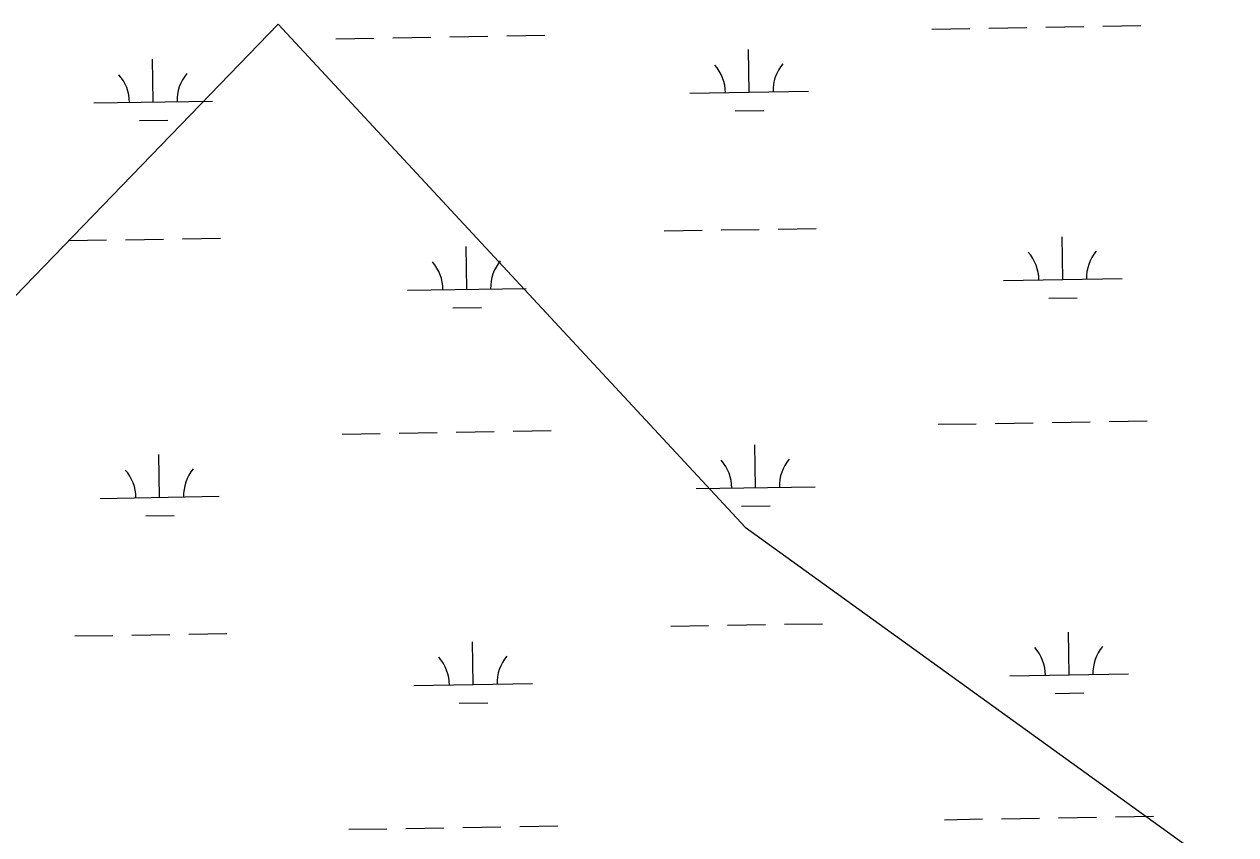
# Model space of a CAD drawing. Extents: x 3855477 to 3893699, y 299188 to 325115.
# Drawn here: x 3878581 to 3879601, y 310058 to 310740 of the extents above; entities that cross this region are included whole.
import ezdxf

# ---------------------------------------------------------------- set-up
doc = ezdxf.new("R2010")
doc.units = 0
doc.layers.add('V-TOPO-SHOR', color=7, linetype='Continuous')
doc.layers.add('V-WETL-SWMP', color=7, linetype='Continuous')

msp = doc.modelspace()

# ---------------------------------------------------------------- linework, layer by layer
at = {"layer": 'V-TOPO-SHOR'}
msp.add_lwpolyline([(3877418.8, 309364), (3878326, 310256), (3878794.6, 310739.8), (3879187.7, 310316.5), (3879565.7, 310044.3), (3879615.9, 309966.4)], dxfattribs=at)
at = {"layer": 'V-WETL-SWMP'}
for p, q in [((3879488.9, 310738.1), (3879520.9, 310738.7)), ((3878843.1, 310727.6), (3878875.1, 310728.1)), ((3878891, 310728.4), (3878923, 310728.9)), ((3878939, 310729.2), (3878971, 310729.7)), ((3878987, 310730), (3879019, 310730.5)), ((3879344.9, 310735.8), (3879376.9, 310736.3)), ((3879392.9, 310736.6), (3879424.9, 310737.1)), ((3879440.9, 310737.4), (3879472.9, 310737.9)), ((3879191.2, 310682.5), (3879190.6, 310718.5)), ((3878689.3, 310674.4), (3878688.7, 310710.4)), ((3879141.2, 310681.7), (3879241.1, 310683.4)), ((3878639.3, 310673.6), (3878739.3, 310675.2)), ((3879179.4, 310666.9), (3879203.4, 310667.3)), ((3878677.6, 310658.7), (3878701.6, 310659.1)), ((3879119.6, 310565.9), (3879151.6, 310566.5)), ((3879167.6, 310566.7), (3879199.6, 310567.2)), ((3879215.6, 310567.5), (3879247.6, 310568)), ((3878617.8, 310557.8), (3878649.8, 310558.3)), ((3878665.8, 310558.5), (3878697.8, 310559.1)), ((3878713.8, 310559.3), (3878745.8, 310559.8)), ((3879455.2, 310525), (3879454.6, 310561)), ((3878953.3, 310516.8), (3878952.8, 310552.8)), ((3879405.2, 310524.1), (3879505.2, 310525.8)), ((3878903.4, 310516), (3879003.3, 310517.6)), ((3879443.4, 310509.3), (3879467.4, 310509.7)), ((3878941.6, 310501.2), (3878965.6, 310501.6)), ((3879350.3, 310403.2), (3879382.3, 310403.7)), ((3879398.3, 310403.9), (3879430.3, 310404.5)), ((3879446.3, 310404.7), (3879478.3, 310405.3)), ((3879494.3, 310405.5), (3879526.3, 310406)), ((3878848.5, 310395), (3878880.5, 310395.5)), ((3878896.5, 310395.8), (3878928.5, 310396.3)), ((3878944.5, 310396.6), (3878976.5, 310397.1)), ((3878992.5, 310397.3), (3879024.5, 310397.9)), ((3879196.6, 310349.9), (3879196, 310385.9)), ((3878694.7, 310341.7), (3878694.1, 310377.7)), ((3879146.6, 310349.1), (3879246.6, 310350.7)), ((3878644.7, 310340.9), (3878744.7, 310342.6)), ((3879184.8, 310334.3), (3879208.8, 310334.7)), ((3878683, 310326.1), (3878707, 310326.5)), ((3879125.1, 310233.3), (3879157, 310233.8)), ((3879173, 310234.1), (3879205, 310234.6)), ((3879221, 310234.9), (3879253, 310235.4)), ((3879460.6, 310192.3), (3879460, 310228.3)), ((3878623.2, 310225.1), (3878655.2, 310225.6)), ((3878671.2, 310225.9), (3878703.2, 310226.4)), ((3878719.2, 310226.7), (3878751.2, 310227.2)), ((3878958.8, 310184.2), (3878958.2, 310220.2)), ((3879410.6, 310191.5), (3879510.6, 310193.1)), ((3878908.8, 310183.3), (3879008.8, 310185)), ((3878947, 310168.5), (3878971, 310168.9)), ((3879448.9, 310176.7), (3879472.9, 310177.1)), ((3878997.9, 310064.7), (3879029.9, 310065.2)), ((3879355.7, 310070.5), (3879387.7, 310071.1)), ((3879403.7, 310071.3), (3879435.7, 310071.8)), ((3879451.7, 310072.1), (3879483.7, 310072.6)), ((3879499.7, 310072.9), (3879531.7, 310073.4)), ((3878853.9, 310062.4), (3878885.9, 310062.9)), ((3878901.9, 310063.1), (3878933.9, 310063.7)), ((3878949.9, 310063.9), (3878981.9, 310064.4))]:
    msp.add_line(p, q, dxfattribs=at)
for centre, start, end in [((3878744.5, 310675.7), 140.1615, 181.7052), ((3879135.9, 310682.1), 0.1615, 41.7052), ((3879246.4, 310683.9), 140.1615, 181.7052), ((3878634.1, 310673.9), 0.1615, 41.7052), ((3879399.9, 310524.5), 0.1615, 41.7052), ((3879510.4, 310526.3), 140.1615, 181.7052), ((3878898.1, 310516.4), 0.1615, 41.7052), ((3879008.6, 310518.2), 140.1615, 181.7052), ((3879141.3, 310349.5), 0.1615, 41.7052), ((3879251.8, 310351.3), 140.1615, 181.7052), ((3878639.5, 310341.3), 0.1615, 41.7052), ((3878750, 310343.1), 140.1615, 181.7052), ((3879014, 310185.5), 140.1615, 181.7052), ((3879405.4, 310191.9), 0.1615, 41.7052), ((3879515.8, 310193.7), 140.1615, 181.7052), ((3878903.5, 310183.7), 0.1615, 41.7052)]:
    msp.add_arc(centre, 35.2, start, end, dxfattribs=at)

doc.saveas('drawing.dxf')
